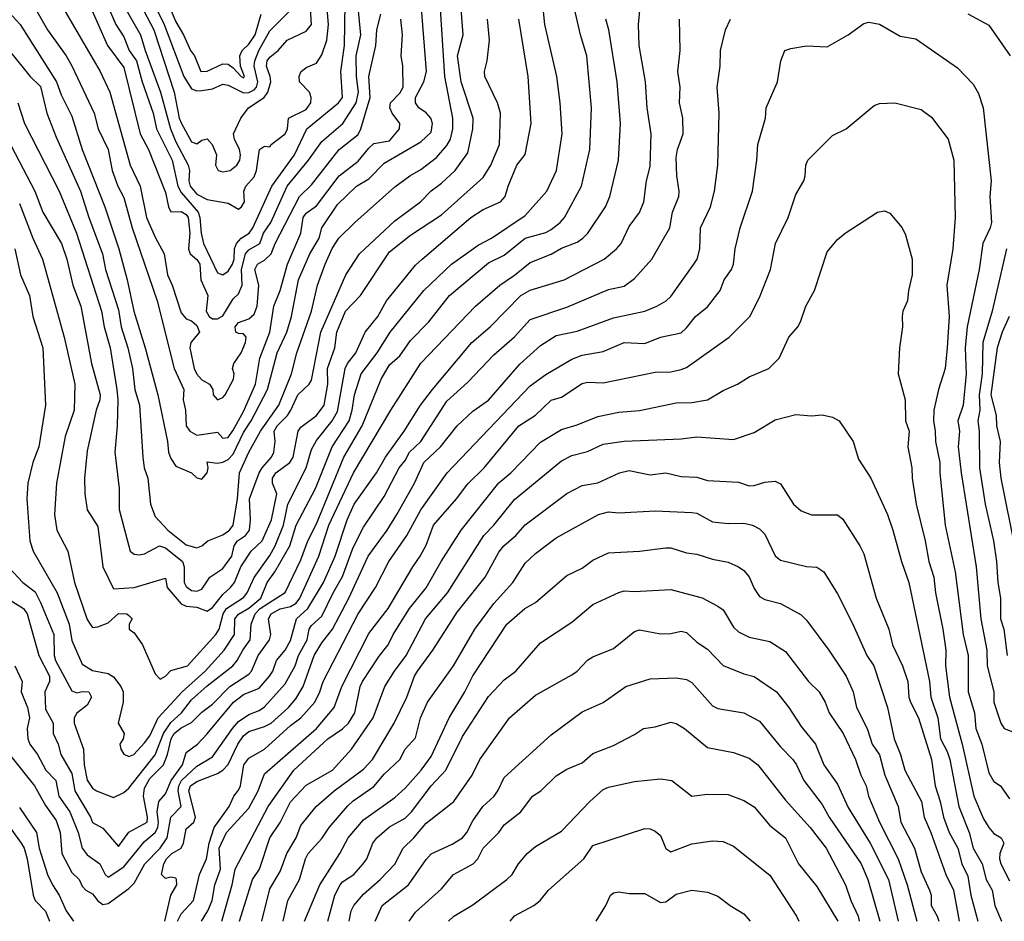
# Model space of a CAD drawing. Header units: metres. Extents: x -46681 to -43747, y -240911 to -237677.
# Tile 383 of 656: x -44111 to -44017, y -240911 to -240824. Entities that reach past the tile are written whole.
import ezdxf

# ---------------------------------------------------------------- set-up
doc = ezdxf.new("R2010")
doc.units = ezdxf.units.M
doc.layers.add('CONTOUR_INDEX', color=1, linetype='Continuous')
doc.layers.add('CONTOUR_INTER', color=3, linetype='Continuous')

msp = doc.modelspace()

# ---------------------------------------------------------------- linework, layer by layer
at = {"layer": 'CONTOUR_INDEX'}
for points, elevation in [([(-44112.095, -240823.378), (-44111.051, -240824.52), (-44107.537, -240830.02), (-44107.095, -240831.259), (-44106.095, -240833.303), (-44105.086, -240836.52), (-44102.904, -240842.02), (-44101.585, -240846.02), (-44100.771, -240849.02), (-44100.134, -240852.02), (-44099.034, -240855.52), (-44097.816, -240860.02), (-44096.893, -240864.52), (-44096.812, -240865.52), (-44096.595, -240866.125), (-44096.095, -240866.887), (-44094.595, -240867.516), (-44094.095, -240868.009), (-44093.595, -240868.12), (-44093.097, -240867.52), (-44093, -240867.02), (-44093.095, -240866.444), (-44092.095, -240866.601), (-44091.595, -240866.488), (-44091.095, -240866.231), (-44090.595, -240865.712), (-44089.595, -240863.658), (-44088.863, -240862.52), (-44087.297, -240859.52), (-44086.37, -240856.02), (-44085.457, -240854.02), (-44084.998, -240852.52), (-44084.327, -240849.02), (-44083.246, -240846.52), (-44082.363, -240845.02), (-44082.098, -240844.02), (-44080.595, -240841.794), (-44078.755, -240840.02), (-44077.595, -240839.331), (-44076.095, -240837.808), (-44072.595, -240835.781), (-44071.595, -240834.85), (-44071.467, -240834.02), (-44071.633, -240833.52), (-44072.095, -240833.002), (-44072.796, -240832.52), (-44073.094, -240832.02), (-44073.089, -240831.52), (-44072.318, -240830.02), (-44072.037, -240829.02), (-44072.722, -240820.52)], 115), ([(-44111.538, -240846.02), (-44111, -240848.52), (-44110.153, -240850.52), (-44109.818, -240852.52), (-44108.863, -240855.52), (-44108.613, -240861.02), (-44109.251, -240865.02), (-44109.821, -240866.52), (-44110.293, -240868.52), (-44110.383, -240870.02), (-44110.109, -240874.02), (-44109.783, -240875.02), (-44107.489, -240879.02), (-44106.347, -240882.02), (-44106.095, -240883.601), (-44105.095, -240885.862), (-44104.095, -240886.455), (-44102.595, -240886.744), (-44102.095, -240887.078), (-44101.375, -240888.02), (-44101.17, -240888.52), (-44101.162, -240889.52), (-44101.619, -240891.52), (-44101.05, -240892.52), (-44101.149, -240893.02), (-44101.474, -240893.52), (-44101.38, -240894.02), (-44101.095, -240894.479), (-44100.595, -240894.713), (-44100.127, -240894.52), (-44099.095, -240893.404), (-44098.595, -240892.745), (-44097.812, -240891.02), (-44095.508, -240888.52), (-44093.28, -240886.52), (-44091.465, -240884.52), (-44090.458, -240883.02), (-44090.438, -240881.52), (-44090.095, -240881.062), (-44089.095, -240880.484), (-44087.936, -240879.52), (-44087.341, -240878.02), (-44086.595, -240877.015), (-44085.147, -240874.52), (-44084.545, -240872.52), (-44082.694, -240869.02), (-44081.089, -240865.02), (-44079.456, -240862.52), (-44079.165, -240861.52), (-44078.959, -240860.02), (-44078.304, -240858.02), (-44076.774, -240856.02), (-44075.537, -240854.02), (-44072.319, -240850.02), (-44069.647, -240847.52), (-44067.095, -240845.686), (-44065.807, -240845.02), (-44062.595, -240842.853), (-44060.511, -240840.52), (-44059.568, -240838.52), (-44059.025, -240835.02), (-44059.217, -240832.02), (-44059.528, -240829.52), (-44060.687, -240824.52), (-44061.052, -240821.02)], 120), ([(-44101.231, -240822.52), (-44099.485, -240825.52), (-44099.05, -240827.02), (-44097.566, -240831.02), (-44096.615, -240834.52), (-44096.095, -240835.787), (-44094.906, -240838.02), (-44094.794, -240838.52), (-44094.866, -240839.52), (-44094.741, -240840.02), (-44094.095, -240840.8), (-44093.095, -240841.307), (-44091.095, -240841.655), (-44090.095, -240842.24), (-44089.803, -240842.02), (-44089.515, -240841.52), (-44089.579, -240840.52), (-44089.368, -240840.02), (-44088.595, -240839.127), (-44088.373, -240838.52), (-44088.065, -240836.52), (-44087.595, -240836.194), (-44087.095, -240836.264), (-44086.965, -240836.02), (-44085.616, -240835.02), (-44085.401, -240834.52), (-44085.3, -240833.52), (-44083.595, -240832.682), (-44083.152, -240832.02), (-44083.12, -240831.52), (-44083.276, -240831.02), (-44084.23, -240830.02), (-44084.269, -240829.52), (-44084.095, -240829.05), (-44083.595, -240828.639), (-44082.595, -240828.235), (-44082.095, -240827.416), (-44081.623, -240826.02), (-44081.436, -240824.52), (-44081.591, -240823.02)], 110), ([(-44020.095, -240823.494), (-44018.095, -240824.583), (-44016.038, -240827.52)], 125), ([(-44097.158, -240910.52), (-44096.585, -240908.02), (-44096.007, -240907.02), (-44096.03, -240906.52), (-44096.095, -240906.397), (-44096.595, -240906.285), (-44097.095, -240906.414), (-44097.473, -240906.02), (-44097.245, -240905.02), (-44096.985, -240904.52), (-44096.491, -240904.02), (-44095.595, -240903.504), (-44095.357, -240903.02), (-44095.095, -240901.647), (-44094.359, -240901.02), (-44094.22, -240900.52), (-44094.868, -240898.02), (-44094.689, -240897.52), (-44094.095, -240897.101), (-44092.095, -240896.342), (-44091.595, -240896.031), (-44091.095, -240895.48), (-44090.155, -240893.52), (-44089.595, -240892.735), (-44089.095, -240892.318), (-44087.595, -240891.851), (-44086.94, -240891.52), (-44085.299, -240890.02), (-44084.595, -240889.18), (-44083.867, -240888.02), (-44082.827, -240885.02), (-44082.095, -240883.826), (-44081.059, -240882.52), (-44079.502, -240879.52), (-44077.637, -240875.52), (-44075.823, -240873.02), (-44074.904, -240871.52), (-44073.207, -240868.52), (-44072.308, -240866.52), (-44070.72, -240865.02), (-44069.095, -240863.001), (-44067.595, -240861.591), (-44066.095, -240860.553), (-44063.095, -240857.105), (-44061.095, -240855.292), (-44059.595, -240854.345), (-44057.595, -240853.93), (-44054.095, -240852.662), (-44051.104, -240852.02), (-44049.954, -240851.52), (-44049.065, -240851.02), (-44048.595, -240850.608), (-44046.384, -240847.52), (-44046.091, -240847.02), (-44045.832, -240846.02), (-44045.75, -240844.02), (-44044.802, -240842.02), (-44044.418, -240840.52), (-44044.081, -240838.02), (-44043.953, -240833.02), (-44044.141, -240830.52), (-44043.857, -240828.52), (-44043.826, -240827.02), (-44043.366, -240825.02), (-44042.869, -240824.02)], 125), ([(-44016.378, -240846.02), (-44017.78, -240852.02), (-44018.654, -240855.02), (-44018.741, -240858.02), (-44019.027, -240860.02), (-44018.954, -240861.52), (-44019.152, -240862.52), (-44019.023, -240863.52), (-44018.995, -240867.02), (-44018.452, -240870.52), (-44017.628, -240874.02), (-44017.344, -240876.02), (-44017.225, -240878.02), (-44016.972, -240879.52), (-44016.961, -240881.52), (-44016.658, -240882.52), (-44016.323, -240885.02)], 125), ([(-44087.861, -240910.52), (-44087.095, -240907.393), (-44086.095, -240905.755), (-44085.434, -240904.02), (-44084.548, -240902.52), (-44084.095, -240901.332), (-44082.634, -240899.52), (-44080.911, -240898.02), (-44078.095, -240895.923), (-44077.242, -240895.02), (-44075.164, -240891.52), (-44073.931, -240889.02), (-44073.211, -240887.02), (-44072.913, -240886.52), (-44071.43, -240884.52), (-44069.095, -240880.876), (-44066.432, -240877.52), (-44065.095, -240875.12), (-44064.637, -240874.52), (-44063.483, -240873.52), (-44062.595, -240872.496), (-44058.595, -240869.481), (-44057.095, -240868.717), (-44055.595, -240868.486), (-44053.541, -240867.52), (-44052.595, -240867.283), (-44050.595, -240867.701), (-44049.095, -240867.51), (-44047.595, -240867.882), (-44046.095, -240867.933), (-44045.095, -240868.259), (-44042.095, -240868.423), (-44041.095, -240868.751), (-44040.595, -240868.736), (-44039.595, -240868.394), (-44038.595, -240868.299), (-44038.095, -240868.564), (-44036.825, -240870.52), (-44036.095, -240871.148), (-44035.095, -240871.543), (-44032.595, -240871.545), (-44032.095, -240871.945), (-44030.454, -240874.52), (-44030.095, -240875.295), (-44028.9, -240879.52), (-44027.684, -240882.52), (-44027.348, -240884.02), (-44026.367, -240886.02), (-44025.868, -240887.52), (-44025.766, -240889.02), (-44025.62, -240889.52), (-44024.832, -240891.02), (-44023.588, -240895.02), (-44023.25, -240897.52), (-44022.75, -240899.02), (-44022.447, -240900.52), (-44021.893, -240902.02), (-44021.058, -240903.52), (-44020.679, -240905.02), (-44020.095, -240906.186), (-44019.807, -240908.02), (-44019.137, -240910.52)], 130), ([(-44076.976, -240910.52), (-44076.294, -240909.02), (-44073.778, -240907.02), (-44072.095, -240904.587), (-44071.595, -240904.043), (-44069.595, -240903.132), (-44068.595, -240902.501), (-44068.167, -240902.02), (-44067.595, -240900.88), (-44066.654, -240899.52), (-44065.595, -240898.559), (-44065.203, -240898.02), (-44064.595, -240896.722), (-44060.095, -240892.629), (-44057.095, -240890.434), (-44055.095, -240889.55), (-44052.921, -240888.02), (-44050.595, -240887.264), (-44048.095, -240887.166), (-44047.095, -240887.34), (-44046.595, -240887.611), (-44044.595, -240889.874), (-44044.095, -240890.106), (-44041.595, -240890.541), (-44040.095, -240891.344), (-44038.095, -240893.804), (-44036.907, -240895.02), (-44036.546, -240895.52), (-44035.85, -240897.02), (-44034.095, -240899.309), (-44033.416, -240900.52), (-44030.345, -240905.02), (-44029.704, -240906.52), (-44028.55, -240910.52)], 135), ([(-44111.095, -240899.623), (-44109.483, -240902.02), (-44109.214, -240903.52), (-44108.405, -240906.02), (-44107.939, -240907.02), (-44107.285, -240908.02), (-44106.623, -240909.52), (-44105.921, -240910.52)], 125)]:
    msp.add_lwpolyline(points, dxfattribs=dict(at, elevation=elevation))
at = {"layer": 'CONTOUR_INTER'}
for points, elevation in [([(-44103.585, -240820.52), (-44101.874, -240824.52), (-44101.095, -240825.689), (-44100.59, -240827.02), (-44099.87, -240828.02), (-44099.331, -240830.02), (-44098.262, -240833.02), (-44097.941, -240834.52), (-44096.442, -240837.52), (-44095.912, -240840.02), (-44095.595, -240840.624), (-44093.953, -240842.52), (-44093.784, -240843.02), (-44093.657, -240844.52), (-44093.438, -240845.52), (-44092.095, -240848.321), (-44091.595, -240848.523), (-44091.095, -240848.188), (-44090.662, -240847.52), (-44090.508, -240847.02), (-44090.46, -240846.02), (-44090.27, -240845.52), (-44089.816, -240845.02), (-44089.059, -240844.52), (-44088.712, -240844.02), (-44086.881, -240840.02), (-44084.704, -240837.02), (-44083.517, -240834.52), (-44080.504, -240832.02), (-44080.097, -240831.52), (-44080.277, -240829.02), (-44079.923, -240826.52), (-44079.837, -240822.52)], 111), ([(-44100.84, -240820.02), (-44098.225, -240825.02), (-44096.265, -240831.02), (-44095.771, -240833.52), (-44095.569, -240834.02), (-44094.595, -240835.784), (-44094.095, -240835.98), (-44093.595, -240835.617), (-44093.095, -240835.477), (-44092.623, -240836.02), (-44092.208, -240837.02), (-44092.294, -240838.02), (-44092.045, -240838.52), (-44091.595, -240838.649), (-44090.893, -240838.52), (-44090.244, -240838.02), (-44089.971, -240837.52), (-44089.897, -240837.02), (-44089.995, -240836.52), (-44090.48, -240835.52), (-44090.555, -240835.02), (-44089.861, -240833.52), (-44089.113, -240832.52), (-44087.633, -240831.52), (-44087.279, -240831.02), (-44087, -240830.02), (-44087.044, -240829.52), (-44087.4, -240828.52), (-44087.328, -240828.02), (-44087.095, -240827.645), (-44086.278, -240827.02), (-44085.402, -240826.02), (-44083.595, -240825.174), (-44083.082, -240824.52), (-44083.178, -240823.02)], 109), ([(-44099.166, -240820.52), (-44097.223, -240824.52), (-44095.338, -240829.52), (-44094.595, -240830.692), (-44094.095, -240830.887), (-44093.595, -240830.86), (-44092.595, -240830.679), (-44091.595, -240830.246), (-44091.095, -240830.33), (-44089.595, -240831.083), (-44089.095, -240831.046), (-44088.595, -240830.784), (-44088.366, -240830.52), (-44088.244, -240830.02), (-44088.569, -240828.52), (-44088.51, -240828.02), (-44088.127, -240827.02), (-44087.095, -240825.133), (-44085.095, -240823.148)], 108), ([(-44097.244, -240821.52), (-44096.095, -240824.276), (-44095.364, -240825.52), (-44094.7, -240827.02), (-44094.324, -240827.52), (-44093.692, -240829.02), (-44093.095, -240829.004), (-44091.595, -240828.296), (-44091.095, -240828.339), (-44090.595, -240828.665), (-44089.818, -240829.52), (-44089.595, -240829.639), (-44089.522, -240829.52), (-44089.898, -240828.52), (-44089.961, -240827.52), (-44089.734, -240827.02), (-44089.095, -240826.413), (-44088.495, -240825.52), (-44087.917, -240823.52)], 107), ([(-44111.553, -240886.02), (-44110.857, -240887.52), (-44110.932, -240888.52), (-44110.348, -240890.02), (-44110.134, -240891.02), (-44110.368, -240892.02), (-44110.291, -240893.02), (-44110.095, -240893.53), (-44109.372, -240894.52), (-44108.56, -240896.02), (-44107.623, -240897.02), (-44107.338, -240898.52), (-44106.258, -240900.02), (-44105.478, -240902.02), (-44105.084, -240903.52), (-44104.595, -240904.132), (-44103.379, -240905.02), (-44102.886, -240906.02), (-44102.595, -240906.276), (-44101.095, -240905.288), (-44099.095, -240902.881), (-44098.095, -240902.017), (-44097.836, -240901.52), (-44097.75, -240901.02), (-44097.902, -240900.02), (-44097.734, -240899.02), (-44097.095, -240898.306), (-44096.546, -240897.02), (-44095.477, -240895.52), (-44095.095, -240894.335), (-44094.032, -240893.52), (-44093.095, -240892.554), (-44090.572, -240889.52), (-44089.595, -240888.781), (-44088.095, -240888.154), (-44087.122, -240887.02), (-44086.801, -240886.52), (-44086.444, -240885.52), (-44085.595, -240884.527), (-44085.095, -240883.593), (-44084.515, -240881.52), (-44083.436, -240880.52), (-44081.927, -240878.02), (-44080.8, -240875.52), (-44079.665, -240872.02), (-44078.975, -240870.52), (-44076.83, -240867.52), (-44075.973, -240866.02), (-44074.18, -240863.52), (-44072.636, -240861.02), (-44071.462, -240859.52), (-44067.696, -240855.02), (-44065.928, -240853.52), (-44063.011, -240850.52), (-44062.095, -240849.998), (-44058.848, -240849.02), (-44055.01, -240847.02), (-44053.804, -240846.02), (-44053.382, -240845.52), (-44052.595, -240843.895), (-44051.595, -240842.565), (-44051.18, -240841.52), (-44050.931, -240839.52), (-44050.595, -240838.143), (-44050.488, -240835.02), (-44050.872, -240832.52), (-44051.018, -240830.02), (-44051.647, -240826.52), (-44051.694, -240824.52), (-44051.521, -240822.52)], 123), ([(-44107.167, -240822.52), (-44103.355, -240829.02), (-44102.42, -240831.02), (-44100.475, -240838.02), (-44099.527, -240840.02), (-44098.927, -240843.02), (-44098.095, -240844.92), (-44097.216, -240846.52), (-44096.911, -240848.52), (-44096.446, -240849.52), (-44095.595, -240852.17), (-44095.095, -240852.762), (-44094.595, -240852.948), (-44094.095, -240853.389), (-44093.827, -240854.02), (-44094.654, -240855.02), (-44094.764, -240855.52), (-44094.343, -240857.52), (-44094.095, -240858.047), (-44093.595, -240858.588), (-44092.883, -240859.02), (-44092.56, -240859.52), (-44092.508, -240860.02), (-44092.095, -240860.503), (-44091.595, -240860.275), (-44091.374, -240860.02), (-44090.555, -240858.52), (-44090.517, -240858.02), (-44090.653, -240857.52), (-44090.542, -240857.02), (-44089.84, -240856.02), (-44089.411, -240855.02), (-44089.35, -240854.52), (-44089.595, -240854.181), (-44090.095, -240854.169), (-44090.329, -240854.02), (-44090.396, -240853.52), (-44090.095, -240853.084), (-44089.095, -240852.74), (-44088.595, -240852.31), (-44088.284, -240851.52), (-44088.132, -240849.52), (-44088.536, -240848.02), (-44088.272, -240847.52), (-44087.595, -240847.127), (-44086.945, -240846.52), (-44086.571, -240845.52), (-44084.249, -240841.02), (-44083.095, -240839.906), (-44080.43, -240836.52), (-44078.595, -240835.073), (-44078.333, -240834.52), (-44077.462, -240831.52), (-44077.584, -240829.52), (-44076.915, -240826.52), (-44076.811, -240825.02), (-44076.426, -240823.52)], 113), ([(-44104.628, -240822.02), (-44102.669, -240826.52), (-44101.095, -240828.658), (-44099.522, -240835.02), (-44098.715, -240836.52), (-44097.095, -240840.647), (-44096.815, -240842.02), (-44096.595, -240842.496), (-44095.595, -240842.441), (-44095.095, -240842.756), (-44094.932, -240843.02), (-44094.756, -240844.52), (-44094.889, -240846.02), (-44094.739, -240846.52), (-44094.095, -240847.059), (-44093.79, -240847.52), (-44093.699, -240849.02), (-44093.036, -240850.52), (-44093.206, -240852.02), (-44092.89, -240852.52), (-44092.595, -240852.748), (-44092.095, -240852.748), (-44091.595, -240852.471), (-44090.595, -240850.827), (-44090.095, -240850.344), (-44089.738, -240849.52), (-44089.795, -240848.02), (-44089.406, -240846.52), (-44089.095, -240846.119), (-44088.033, -240845.52), (-44087.682, -240844.52), (-44086.979, -240843.52), (-44085.424, -240840.02), (-44083.371, -240837.52), (-44082.095, -240835.727), (-44080.077, -240834.02), (-44078.785, -240832.02), (-44078.574, -240831.02), (-44078.765, -240829.52), (-44078.784, -240827.52), (-44078.357, -240825.52), (-44078.595, -240822.885)], 112), ([(-44112.095, -240876.617), (-44110.78, -240878.02), (-44109.595, -240878.932), (-44109.095, -240879.936), (-44107.794, -240883.02), (-44107.783, -240885.02), (-44107.661, -240885.52), (-44106.095, -240888.419), (-44105.595, -240888.61), (-44105.095, -240888.483), (-44104.445, -240888.52), (-44104.204, -240889.02), (-44104.595, -240889.787), (-44105.595, -240890.556), (-44105.862, -240891.02), (-44105.864, -240891.52), (-44104.971, -240894.02), (-44104.905, -240895.52), (-44104.595, -240896.974), (-44104.095, -240897.743), (-44103.725, -240898.02), (-44102.095, -240898.639), (-44101.095, -240898.176), (-44100.595, -240897.753), (-44098.095, -240894.558), (-44097.297, -240892.52), (-44096.595, -240891.447), (-44095.561, -240890.52), (-44094.595, -240889.288), (-44093.095, -240887.93), (-44090.633, -240886.02), (-44090.203, -240885.52), (-44089.683, -240884.52), (-44088.968, -240883.52), (-44088.886, -240882.02), (-44088.486, -240881.02), (-44088.005, -240880.52), (-44085.595, -240878.977), (-44084.095, -240875.865), (-44083.436, -240874.02), (-44082.595, -240872.401), (-44079.975, -240866.02), (-44078.23, -240863.02), (-44076.409, -240858.52), (-44075.595, -240857.159), (-44074.595, -240856.29), (-44073.595, -240854.84), (-44071.834, -240853.02), (-44069.849, -240850.52), (-44066.095, -240847.39), (-44064.595, -240846.647), (-44062.595, -240845.025), (-44060.595, -240844.467), (-44060.095, -240844.183), (-44059.225, -240843.52), (-44058.813, -240843.02), (-44057.186, -240840.02), (-44056.376, -240836.52), (-44056.216, -240832.52), (-44056.663, -240827.52), (-44057.278, -240825.52), (-44057.835, -240823.02)], 121), ([(-44112.078, -240827.02), (-44110.084, -240829.52), (-44109.095, -240830.465), (-44108.473, -240833.02), (-44107.595, -240835.335), (-44105.236, -240840.52), (-44104.458, -240843.02), (-44103.125, -240846.52), (-44102.839, -240848.02), (-44101.595, -240851.891), (-44101.354, -240853.52), (-44100.719, -240855.52), (-44100.272, -240857.52), (-44100.021, -240859.52), (-44099.602, -240861.02), (-44099.28, -240866.02), (-44099.143, -240867.02), (-44098.778, -240868.02), (-44098.526, -240870.52), (-44098.095, -240871.718), (-44096.855, -240873.02), (-44095.095, -240874.424), (-44094.095, -240874.713), (-44093.595, -240874.504), (-44093.022, -240874.02), (-44091.595, -240873.46), (-44090.953, -240873.02), (-44090.595, -240872.542), (-44090.199, -240870.02), (-44090, -240867.52), (-44089.095, -240865.546), (-44087.973, -240863.52), (-44086.216, -240861.02), (-44085.011, -240858.02), (-44084.488, -240856.02), (-44083.09, -240852.02), (-44082.493, -240849.52), (-44081.786, -240847.52), (-44081.095, -240846.017), (-44080.472, -240845.02), (-44078.939, -240843.52), (-44075.095, -240840.078), (-44073.65, -240839.02), (-44072.595, -240838.42), (-44071.095, -240837.264), (-44070.095, -240836.117), (-44069.742, -240835.52), (-44069.514, -240834.52), (-44069.533, -240833.52), (-44070.304, -240829.52), (-44070.708, -240823.02)], 116), ([(-44111.254, -240832.02), (-44110.612, -240834.02), (-44107.284, -240840.52), (-44105.647, -240844.52), (-44103.238, -240852.02), (-44102.99, -240853.52), (-44102.395, -240855.52), (-44101.754, -240859.52), (-44101.668, -240860.52), (-44101.742, -240863.02), (-44101.957, -240865.52), (-44101.544, -240869.02), (-44101.528, -240871.02), (-44100.472, -240875.02), (-44100.095, -240875.324), (-44099.595, -240875.37), (-44099.095, -240875.28), (-44097.67, -240874.52), (-44097.095, -240874.718), (-44095.469, -240876.02), (-44095.314, -240876.52), (-44095.289, -240878.02), (-44095.095, -240878.429), (-44094.595, -240878.79), (-44094.095, -240878.859), (-44093.595, -240878.684), (-44092.833, -240877.52), (-44091.595, -240876.701), (-44090.727, -240875.52), (-44090.515, -240874.52), (-44090.17, -240874.02), (-44089.425, -240873.52), (-44089.046, -240873.02), (-44088.942, -240872.02), (-44089.02, -240870.02), (-44088.118, -240867.52), (-44087.824, -240867.02), (-44086.908, -240866.02), (-44086.699, -240865.52), (-44086.573, -240864.52), (-44086.65, -240863.52), (-44086.38, -240863.02), (-44085.395, -240862.02), (-44085.065, -240861.52), (-44084.387, -240860.02), (-44083.32, -240859.02), (-44083.095, -240858.623), (-44082.196, -240854.02), (-44079.793, -240848.52), (-44078.488, -240846.52), (-44075.095, -240843.346), (-44072.622, -240841.52), (-44071.595, -240840.48), (-44070.595, -240839.735), (-44069.289, -240838.52), (-44068.095, -240836.829), (-44067.603, -240834.52), (-44067.557, -240833.52), (-44068.729, -240830.02), (-44069.074, -240827.52), (-44068.544, -240825.52), (-44068.737, -240823.02)], 117), ([(-44109.582, -240823.02), (-44108.405, -240825.02), (-44106.638, -240827.52), (-44106.095, -240828.483), (-44103.941, -240833.02), (-44103.565, -240834.52), (-44102.603, -240836.52), (-44102.218, -240838.52), (-44101.679, -240840.02), (-44101.095, -240841.1), (-44100.296, -240844.02), (-44097.906, -240851.02), (-44096.264, -240857.52), (-44095.338, -240859.52), (-44095.4, -240860.52), (-44095.17, -240861.52), (-44095.097, -240863.02), (-44094.751, -240863.52), (-44094.095, -240863.898), (-44092.095, -240863.616), (-44091.595, -240864.182), (-44091.095, -240864.116), (-44090.595, -240863.409), (-44089.595, -240861.632), (-44088.458, -240859.02), (-44088.048, -240856.52), (-44087.087, -240854.02), (-44086.698, -240851.52), (-44086.084, -240850.02), (-44085.381, -240847.52), (-44084.122, -240844.52), (-44083.875, -240843.02), (-44083.595, -240842.614), (-44082.595, -240841.92), (-44080.421, -240839.02), (-44078.595, -240837.617), (-44077.595, -240836.369), (-44077.095, -240835.933), (-44075.595, -240835.682), (-44074.631, -240834.52), (-44074.611, -240834.02), (-44075.351, -240833.02), (-44075.56, -240832.52), (-44075.488, -240832.02), (-44074.595, -240831.102), (-44074.276, -240830.52), (-44074.317, -240828.52), (-44074.487, -240827.52), (-44074.34, -240825.52), (-44074.502, -240824.02)], 114), ([(-44113.057, -240834.02), (-44109.616, -240840.52), (-44108.848, -240842.52), (-44107.082, -240845.52), (-44106.574, -240847.02), (-44105.976, -240849.52), (-44105.23, -240851.52), (-44104.181, -240857.02), (-44103.372, -240860.02), (-44103.402, -240860.52), (-44103.75, -240861.52), (-44104.595, -240865.404), (-44104.869, -240868.02), (-44104.833, -240869.52), (-44104.595, -240871.064), (-44103.595, -240872.649), (-44103.111, -240876.52), (-44102.095, -240878.633), (-44100.095, -240878.509), (-44097.095, -240877.616), (-44096.934, -240878.52), (-44095.595, -240880.092), (-44095.095, -240880.294), (-44094.095, -240880.402), (-44093.095, -240880.778), (-44092.595, -240880.442), (-44091.595, -240879.171), (-44090.871, -240878.52), (-44090.458, -240878.02), (-44089.877, -240876.52), (-44088.862, -240875.02), (-44087.831, -240874.02), (-44086.92, -240872.02), (-44086.408, -240869.52), (-44086.824, -240868.52), (-44086.826, -240868.02), (-44086.515, -240867.52), (-44085.168, -240866.52), (-44084.847, -240866.02), (-44084.347, -240863.52), (-44084.095, -240863.139), (-44082.595, -240862.005), (-44081.866, -240861.02), (-44081.517, -240859.02), (-44081.541, -240857.52), (-44080.838, -240855.52), (-44080.663, -240854.02), (-44079.819, -240852.02), (-44078.366, -240850.52), (-44075.595, -240846.333), (-44073.595, -240844.726), (-44070.595, -240842.767), (-44066.595, -240839.196), (-44065.888, -240838.02), (-44065.037, -240836.02), (-44064.934, -240833.02), (-44065.236, -240832.02), (-44066.446, -240829.52), (-44066.48, -240829.02), (-44066.222, -240828.02), (-44066.004, -240826.02), (-44066.199, -240824.02)], 118), ([(-44112.595, -240879.336), (-44110.707, -240880.52), (-44110.37, -240881.02), (-44109.245, -240885.02), (-44108.223, -240887.02), (-44108.218, -240887.52), (-44108.669, -240888.52), (-44108.595, -240890.178), (-44107.857, -240891.52), (-44107.873, -240892.52), (-44107.396, -240893.52), (-44107.126, -240894.52), (-44106.095, -240896.352), (-44105.801, -240898.02), (-44104.283, -240900.52), (-44104.095, -240901.04), (-44103.095, -240901.598), (-44101.595, -240903.344), (-44100.595, -240901.982), (-44098.855, -240901.02), (-44098.829, -240900.52), (-44099.188, -240898.52), (-44099.095, -240897.767), (-44098.595, -240896.842), (-44097.278, -240895.52), (-44096.886, -240894.52), (-44096.54, -240893.02), (-44096.249, -240892.52), (-44095.595, -240891.963), (-44094.595, -240891.458), (-44093.595, -240890.451), (-44092.595, -240889.708), (-44090.912, -240888.02), (-44089.095, -240886.824), (-44088.831, -240886.52), (-44088.203, -240885.02), (-44087.126, -240883.52), (-44086.972, -240883.02), (-44087.215, -240881.52), (-44086.965, -240881.02), (-44086.095, -240880.55), (-44085.095, -240880.341), (-44084.553, -240880.02), (-44084.218, -240879.52), (-44082.38, -240875.52), (-44081.424, -240872.52), (-44079.037, -240867.52), (-44075.47, -240861.52), (-44072.595, -240856.998), (-44067.347, -240851.52), (-44065.003, -240849.52), (-44063.595, -240848.575), (-44062.095, -240847.358), (-44060.095, -240846.552), (-44059.095, -240845.955), (-44057.595, -240845.389), (-44057.055, -240845.02), (-44056.554, -240844.52), (-44054.864, -240842.02), (-44054.441, -240841.02), (-44053.637, -240837.52), (-44053.42, -240834.02), (-44053.743, -240830.02), (-44054.562, -240825.02), (-44054.831, -240824.02)], 122), ([(-44112.05, -240894.52), (-44109.671, -240897.52), (-44108.595, -240899.416), (-44107.595, -240900.849), (-44107.201, -240902.02), (-44107.048, -240904.02), (-44106.095, -240905.851), (-44105.376, -240906.52), (-44105.095, -240907.146), (-44104.733, -240907.52), (-44104.095, -240907.877), (-44103.595, -240908.548), (-44103.095, -240908.897), (-44102.595, -240908.813), (-44100.595, -240907.368), (-44100.095, -240906.852), (-44099.065, -240905.02), (-44097.595, -240903.519), (-44096.929, -240902.52), (-44096.577, -240900.52), (-44095.604, -240899.52), (-44095.888, -240898.02), (-44095.814, -240897.52), (-44095.56, -240897.02), (-44094.095, -240895.64), (-44092.595, -240894.75), (-44090.677, -240892.02), (-44090.095, -240891.373), (-44089.095, -240890.696), (-44088.095, -240890.29), (-44087.595, -240889.946), (-44085.595, -240887.749), (-44084.641, -240886.02), (-44084.316, -240885.02), (-44083.493, -240883.52), (-44083.317, -240882.52), (-44083.095, -240882.168), (-44082.095, -240881.265), (-44081.012, -240879.02), (-44080.095, -240877.465), (-44079.095, -240874.677), (-44078.095, -240872.726), (-44076.095, -240869.797), (-44074.659, -240867.02), (-44074.095, -240866.336), (-44073.665, -240865.52), (-44072.593, -240864.52), (-44070.095, -240860.651), (-44068.095, -240858.808), (-44065.595, -240856.212), (-44063.595, -240854.48), (-44062.095, -240852.808), (-44058.595, -240851.642), (-44054.595, -240849.937), (-44053.095, -240849.602), (-44052.095, -240848.879), (-44050.413, -240847.02), (-44048.69, -240844.02), (-44048.45, -240842.52), (-44047.846, -240841.02), (-44047.795, -240840.52), (-44048.035, -240839.02), (-44048.095, -240837.288), (-44047.975, -240836.52), (-44047.409, -240835.02), (-44047.446, -240833.52), (-44047.774, -240832.02), (-44047.72, -240830.52), (-44047.933, -240829.02), (-44047.711, -240827.02), (-44047.757, -240824.02)], 124), ([(-44111.095, -240841.678), (-44109.816, -240845.02), (-44108.91, -240847.02), (-44106.819, -240854.52), (-44105.807, -240859.02), (-44105.856, -240861.52), (-44106.714, -240864.02), (-44107.55, -240868.52), (-44107.75, -240871.52), (-44107.529, -240873.02), (-44106.476, -240875.02), (-44105.825, -240878.02), (-44104.595, -240881.585), (-44104.335, -240882.02), (-44104.095, -240882.36), (-44103.595, -240882.292), (-44102.595, -240881.91), (-44101.595, -240881), (-44100.817, -240881.02), (-44100.595, -240881.18), (-44100.288, -240881.52), (-44100.571, -240882.02), (-44100.571, -240882.52), (-44100.095, -240882.863), (-44099.298, -240884.02), (-44098.095, -240886.793), (-44097.595, -240887.298), (-44097.095, -240887.006), (-44096.595, -240886.457), (-44094.983, -240886.02), (-44092.26, -240883.02), (-44091.944, -240882.52), (-44091.545, -240881.02), (-44091.247, -240880.52), (-44089.595, -240879.477), (-44089.265, -240879.02), (-44088.595, -240877.548), (-44087.095, -240875.444), (-44086.585, -240874.52), (-44085.772, -240872.52), (-44085.366, -240870.52), (-44083.597, -240867.02), (-44083.095, -240865.284), (-44082.595, -240864.422), (-44081.095, -240862.513), (-44080.595, -240861.632), (-44079.854, -240857.52), (-44079.621, -240857.02), (-44078.816, -240856.02), (-44077.929, -240854.02), (-44076.73, -240852.52), (-44075.875, -240851.02), (-44073.095, -240847.616), (-44072.47, -240847.02), (-44067.797, -240843.02), (-44066.595, -240842.259), (-44064.952, -240841.52), (-44064.488, -240841.02), (-44064.212, -240840.02), (-44063.375, -240838.02), (-44062.595, -240836.981), (-44062.009, -240834.02), (-44062.299, -240829.52), (-44063.186, -240824.02)], 119), ([(-44095.931, -240910.52), (-44095.595, -240909.818), (-44094.42, -240908.52), (-44093.824, -240906.02), (-44093.16, -240904.52), (-44092.888, -240903.02), (-44092.422, -240901.52), (-44090.994, -240899.52), (-44090.525, -240898.52), (-44090.095, -240897.955), (-44089.904, -240897.52), (-44089.586, -240895.52), (-44089.095, -240894.872), (-44087.595, -240894.029), (-44085.095, -240891.756), (-44084.095, -240891.018), (-44082.757, -240889.52), (-44082.269, -240888.52), (-44081.963, -240887.52), (-44078.611, -240881.02), (-44076.944, -240878.52), (-44075.675, -240876.02), (-44073.942, -240873.52), (-44072.595, -240871.061), (-44070.08, -240867.52), (-44062.095, -240859.186), (-44060.595, -240858.098), (-44058.095, -240856.617), (-44057.095, -240856.238), (-44055.095, -240855.887), (-44053.095, -240855.005), (-44051.095, -240855.125), (-44049.595, -240854.516), (-44047.595, -240854.075), (-44047.095, -240853.621), (-44046.246, -240852.52), (-44045.095, -240851.602), (-44043.866, -240850.02), (-44043.497, -240849.02), (-44042.776, -240848.02), (-44042.584, -240847.52), (-44042.418, -240846.02), (-44041.964, -240844.02), (-44040.773, -240840.52), (-44040.336, -240837.52), (-44040.252, -240836.02), (-44039.532, -240833.52), (-44039.455, -240832.52), (-44038.358, -240830.02), (-44038.035, -240828.02), (-44037.649, -240827.02), (-44037.095, -240826.813), (-44035.595, -240826.583), (-44033.595, -240826.669), (-44031.595, -240825.519), (-44030.095, -240824.43), (-44029.595, -240824.31), (-44028.595, -240824.48), (-44026.595, -240825.64), (-44025.095, -240825.888), (-44021.095, -240828.672), (-44019.595, -240830.254), (-44019.095, -240831.152), (-44018.624, -240832.52), (-44017.877, -240839.52), (-44018.008, -240841.02), (-44017.845, -240843.52), (-44017.945, -240844.02), (-44018.654, -240845.52), (-44019.003, -240848.02), (-44020.161, -240853.52), (-44020.375, -240855.52), (-44020.266, -240858.02), (-44020.552, -240861.02), (-44021.05, -240862.52), (-44020.912, -240863.52), (-44021.017, -240865.02), (-44020.759, -240867.52), (-44019.292, -240876.52), (-44018.847, -240881.52), (-44018.276, -240884.52), (-44018.264, -240886.02), (-44017.616, -240888.52), (-44017.604, -240889.52), (-44016.947, -240891.52), (-44016.62, -240892.02), (-44015.383, -240892.52)], 126), ([(-44093.65, -240910.52), (-44093.016, -240909.52), (-44092.614, -240908.52), (-44092.346, -240907.02), (-44091.826, -240905.52), (-44091.946, -240903.52), (-44091.243, -240902.02), (-44089.095, -240899.664), (-44088.208, -240898.02), (-44087.595, -240896.364), (-44082.591, -240892.02), (-44080.918, -240890.02), (-44080.181, -240888.02), (-44077.595, -240882.919), (-44075.723, -240880.52), (-44073.373, -240876.52), (-44072.647, -240875.52), (-44072.095, -240874.456), (-44071.369, -240872.52), (-44069.18, -240870.02), (-44068.095, -240868.567), (-44066.509, -240867.02), (-44063.189, -240863.02), (-44061.595, -240861.979), (-44060.095, -240860.534), (-44059.095, -240860.243), (-44057.095, -240858.937), (-44056.595, -240858.835), (-44055.095, -240858.896), (-44050.095, -240857.867), (-44048.595, -240857.822), (-44047.595, -240857.619), (-44047.095, -240857.412), (-44043.014, -240854.52), (-44041.03, -240852.52), (-44040.095, -240850.714), (-44039.023, -240848.02), (-44038.555, -240845.52), (-44037.341, -240843.02), (-44036.595, -240840.83), (-44035.849, -240839.52), (-44035.701, -240839.02), (-44035.661, -240838.02), (-44035.47, -240837.52), (-44033.095, -240835.159), (-44031.777, -240834.52), (-44029.095, -240832.28), (-44028.595, -240832.097), (-44027.095, -240832.022), (-44024.595, -240832.673), (-44023.595, -240833.412), (-44022.003, -240835.52), (-44021.444, -240837.52), (-44021.31, -240843.02), (-44021.552, -240846.02), (-44022.11, -240849.52), (-44021.886, -240852.52), (-44022.078, -240855.52), (-44022.285, -240857.52), (-44022.928, -240859.52), (-44023.356, -240861.52), (-44023.403, -240862.52), (-44023.223, -240863.52), (-44023.214, -240864.52), (-44022.782, -240866.52), (-44022.795, -240867.52), (-44022.268, -240872.52), (-44021.309, -240877.02), (-44020.553, -240883.02), (-44020.064, -240885.02), (-44020.061, -240888.52), (-44019.452, -240890.52), (-44019.333, -240892.02), (-44018.749, -240893.52), (-44018.095, -240896.268), (-44017.595, -240897.104), (-44016.973, -240897.52), (-44016.095, -240898.783)], 127), ([(-44091.691, -240910.52), (-44090.708, -240907.02), (-44090.42, -240905.52), (-44087.239, -240899.52), (-44084.79, -240896.02), (-44081.527, -240893.02), (-44080.095, -240892.079), (-44079.519, -240891.52), (-44078.938, -240890.52), (-44078.411, -240888.02), (-44078.178, -240887.52), (-44076.595, -240885.105), (-44075.723, -240884.02), (-44075.238, -240883.02), (-44073.688, -240880.52), (-44072.095, -240878.553), (-44070.656, -240876.02), (-44068.711, -240873.02), (-44065.095, -240868.462), (-44063.943, -240867.52), (-44061.095, -240864.589), (-44059.095, -240863.347), (-44057.595, -240862.925), (-44055.595, -240862.115), (-44053.595, -240861.705), (-44051.595, -240861.54), (-44048.095, -240860.795), (-44046.595, -240860.781), (-44045.095, -240860.522), (-44043.595, -240859.624), (-44042.212, -240859.02), (-44041.095, -240858.296), (-44039.183, -240857.52), (-44038.198, -240856.52), (-44037.292, -240854.52), (-44036.42, -240853.52), (-44036.167, -240853.02), (-44035.656, -240851.52), (-44034.81, -240850.02), (-44033.595, -240846.311), (-44032.595, -240845.14), (-44031.872, -240844.52), (-44028.768, -240842.52), (-44028.095, -240842.396), (-44027.595, -240842.615), (-44026.419, -240844.02), (-44026.095, -240844.688), (-44025.445, -240847.02), (-44025.431, -240848.52), (-44025.798, -240850.02), (-44025.882, -240851.02), (-44026.335, -240852.02), (-44026.418, -240852.52), (-44026.357, -240853.52), (-44026.674, -240855.52), (-44026.792, -240858.02), (-44026.106, -240860.52), (-44026.09, -240862.52), (-44025.72, -240863.52), (-44025.85, -240865.02), (-44025.464, -240867.02), (-44025.461, -240868.02), (-44025.069, -240870.52), (-44024.199, -240874.02), (-44023.847, -240876.02), (-44023.364, -240877.52), (-44023.213, -240879.02), (-44022.489, -240882.52), (-44022.212, -240884.52), (-44022.235, -240886.02), (-44021.875, -240889.02), (-44020.634, -240893.52), (-44019.529, -240898.52), (-44018.595, -240900.679), (-44018.095, -240901.533), (-44017.595, -240902.109), (-44016.908, -240902.52), (-44016.641, -240903.02), (-44017.03, -240904.02), (-44017.063, -240904.52), (-44016.929, -240905.02), (-44016.095, -240906.64)], 128), ([(-44016.136, -240852.52), (-44016.816, -240854.02), (-44017.298, -240855.52), (-44017.893, -240860.02), (-44017.394, -240862.02), (-44017.363, -240863.02), (-44017.01, -240864.52), (-44017.102, -240866.52), (-44016.942, -240868.02), (-44015.537, -240875.02)], 124), ([(-44089.979, -240910.52), (-44088.919, -240907.02), (-44088.73, -240906.52), (-44088.072, -240905.52), (-44087.095, -240902.513), (-44086.095, -240901.031), (-44085.095, -240899.069), (-44083.595, -240897.474), (-44081.061, -240896.02), (-44079.24, -240894.02), (-44077.163, -240891.02), (-44076.034, -240888.02), (-44075.128, -240886.52), (-44073.996, -240885.02), (-44072.14, -240881.52), (-44070.019, -240879.02), (-44066.542, -240873.52), (-44065.575, -240872.52), (-44063.595, -240870.057), (-44059.095, -240866.364), (-44058.095, -240865.864), (-44056.595, -240865.479), (-44055.095, -240864.758), (-44053.095, -240864.493), (-44047.595, -240864.239), (-44046.095, -240864.061), (-44042.595, -240864.31), (-44040.595, -240863.656), (-44038.595, -240862.424), (-44036.595, -240861.916), (-44035.095, -240862.052), (-44034.095, -240861.95), (-44033.095, -240862.172), (-44032.464, -240862.52), (-44031.095, -240864.514), (-44030.595, -240866.217), (-44029.413, -240868.02), (-44027.818, -240871.52), (-44027.287, -240873.02), (-44026.476, -240876.02), (-44025.758, -240878.02), (-44023.789, -240887.52), (-44023.663, -240889.02), (-44022.993, -240891.02), (-44022.729, -240893.02), (-44022.095, -240894.224), (-44021.844, -240895.02), (-44020.97, -240899.52), (-44019.99, -240902.02), (-44019.577, -240903.52), (-44018.731, -240905.02), (-44018.336, -240906.52), (-44017.783, -240907.52), (-44017.518, -240909.02), (-44016.877, -240910.52)], 129), ([(-44085.813, -240910.52), (-44085.345, -240908.52), (-44084.231, -240906.52), (-44083.672, -240904.52), (-44083.411, -240904.02), (-44082.095, -240902.573), (-44081.377, -240901.52), (-44079.595, -240899.438), (-44079.095, -240898.957), (-44077.095, -240897.591), (-44076.095, -240896.41), (-44074.597, -240895.02), (-44074.095, -240894.001), (-44073.095, -240892.919), (-44072.618, -240891.02), (-44071.962, -240889.52), (-44069.465, -240886.02), (-44067.417, -240882.52), (-44065.595, -240880.037), (-44063.765, -240878.02), (-44062.595, -240876.175), (-44061.595, -240875.238), (-44059.595, -240873.74), (-44055.551, -240871.52), (-44054.595, -240871.26), (-44053.595, -240871.345), (-44050.095, -240871.158), (-44046.595, -240871.313), (-44046.095, -240871.386), (-44044.595, -240872.204), (-44043.095, -240872.365), (-44041.595, -240872.328), (-44040.755, -240872.52), (-44040.095, -240872.894), (-44039.595, -240873.395), (-44038.595, -240875.46), (-44038.095, -240875.887), (-44035.595, -240876.493), (-44034.595, -240876.574), (-44033.922, -240877.02), (-44032.595, -240879.104), (-44031.126, -240882.02), (-44029.803, -240885.02), (-44029.113, -240886.02), (-44027.821, -240890.02), (-44027.179, -240893.02), (-44026.549, -240894.52), (-44026.15, -240896.02), (-44024.55, -240899.02), (-44024.308, -240900.52), (-44023.653, -240902.02), (-44022.228, -240906.02), (-44021.488, -240907.52), (-44020.933, -240910.52)], 131), ([(-44083.764, -240910.52), (-44082.285, -240907.02), (-44080.358, -240904.02), (-44079.572, -240902.52), (-44078.095, -240900.788), (-44075.095, -240898.637), (-44074.095, -240897.749), (-44072.561, -240896.02), (-44071.595, -240894.726), (-44069.874, -240891.02), (-44068.368, -240888.52), (-44067.595, -240886.975), (-44064.324, -240882.02), (-44062.621, -240880.52), (-44061.595, -240879.95), (-44058.595, -240877.357), (-44057.095, -240876.655), (-44056.095, -240875.892), (-44054.595, -240875.181), (-44051.595, -240875.034), (-44049.095, -240874.702), (-44048.595, -240874.708), (-44047.095, -240875.198), (-44046.095, -240875.311), (-44044.595, -240875.799), (-44043.095, -240876.071), (-44042.095, -240876.537), (-44041.595, -240876.894), (-44041.095, -240877.501), (-44040.595, -240878.619), (-44040.095, -240879.362), (-44039.595, -240879.646), (-44038.095, -240880.052), (-44036.095, -240881.137), (-44035.595, -240881.643), (-44033.438, -240884.52), (-44031.79, -240887.02), (-44031.102, -240888.52), (-44030.799, -240890.02), (-44029.773, -240892.02), (-44029.279, -240893.52), (-44028.595, -240894.562), (-44028.064, -240896.52), (-44026.785, -240899.52), (-44026.518, -240901.02), (-44025.208, -240903.52), (-44024.595, -240905.786), (-44023.774, -240907.52), (-44023.634, -240908.02), (-44023.615, -240909.02), (-44023.038, -240910.02), (-44022.899, -240910.52)], 132), ([(-44081.517, -240910.52), (-44080.832, -240908.02), (-44080.324, -240907.02), (-44080.095, -240906.729), (-44079.033, -240906.02), (-44078.111, -240905.02), (-44077.771, -240904.52), (-44077.202, -240903.02), (-44076.813, -240902.52), (-44075.595, -240901.46), (-44074.095, -240900.625), (-44073.483, -240900.02), (-44071.604, -240897.52), (-44070.188, -240896.02), (-44068.595, -240892.793), (-44066.095, -240888.977), (-44064.595, -240887.361), (-44063.474, -240886.52), (-44061.095, -240883.832), (-44058.095, -240881.831), (-44056.095, -240880.14), (-44053.595, -240878.997), (-44053.095, -240878.826), (-44052.095, -240878.891), (-44048.595, -240878.71), (-44045.595, -240879.514), (-44044.095, -240880.286), (-44043.595, -240880.659), (-44042.595, -240882.307), (-44042.095, -240882.759), (-44041.095, -240883.258), (-44039.095, -240883.684), (-44037.595, -240884.645), (-44035.387, -240887.52), (-44034.373, -240888.52), (-44033.803, -240889.52), (-44033.425, -240890.52), (-44032.066, -240892.52), (-44030.886, -240895.02), (-44030.363, -240896.52), (-44029.866, -240897.52), (-44029.641, -240898.52), (-44028.59, -240901.02), (-44026.793, -240904.52), (-44025.921, -240907.02), (-44024.986, -240910.52)], 133), ([(-44079.479, -240910.52), (-44079.266, -240909.52), (-44079.019, -240909.02), (-44078.095, -240907.904), (-44076.478, -240906.52), (-44075.095, -240905.034), (-44074.288, -240903.52), (-44073.252, -240902.52), (-44072.095, -240901.096), (-44069.415, -240899.02), (-44067.675, -240896.52), (-44066.941, -240895.02), (-44064.095, -240891.012), (-44061.595, -240888.829), (-44058.095, -240886.888), (-44057.595, -240886.535), (-44056.595, -240885.468), (-44056.095, -240885.15), (-44054.095, -240884.359), (-44052.095, -240882.718), (-44051.595, -240882.57), (-44049.595, -240882.952), (-44048.595, -240882.931), (-44047.595, -240882.713), (-44047.095, -240882.815), (-44046.095, -240883.761), (-44045.095, -240884.438), (-44043.595, -240885.998), (-44041.595, -240886.778), (-44040.595, -240887.039), (-44038.478, -240888.52), (-44037.29, -240890.02), (-44036.095, -240891.832), (-44034.726, -240893.52), (-44033.923, -240895.52), (-44032.595, -240897.379), (-44031.595, -240899.604), (-44029.478, -240903.02), (-44027.73, -240906.52), (-44026.778, -240910.52)], 134), ([(-44073.705, -240910.52), (-44073.095, -240909.651), (-44070.595, -240907.406), (-44069.464, -240906.02), (-44067.574, -240905.02), (-44067.119, -240904.52), (-44066.621, -240903.52), (-44065.104, -240902.02), (-44064.595, -240901.259), (-44062.984, -240900.02), (-44061.878, -240898.52), (-44061.069, -240898.02), (-44059.595, -240896.566), (-44058.595, -240895.946), (-44057.095, -240895.324), (-44056.095, -240894.424), (-44054.095, -240893.654), (-44052.095, -240892.622), (-44051.215, -240892.02), (-44050.095, -240891.866), (-44048.595, -240891.434), (-44048.095, -240891.543), (-44047.299, -240892.02), (-44045.095, -240893.842), (-44042.595, -240894.329), (-44041.095, -240894.874), (-44040.261, -240895.52), (-44037.595, -240898.9), (-44035.218, -240901.52), (-44033.685, -240903.52), (-44031.837, -240907.02), (-44031.328, -240908.52), (-44030.626, -240910.02), (-44030.527, -240910.52)], 136), ([(-44069.94, -240910.52), (-44069.426, -240910.02), (-44067.595, -240908.938), (-44064.339, -240906.52), (-44063.82, -240906.02), (-44063.213, -240905.02), (-44062.403, -240904.02), (-44061.595, -240903.351), (-44059.095, -240901.884), (-44056.363, -240899.02), (-44055.095, -240897.881), (-44054.595, -240897.656), (-44052.095, -240897.111), (-44049.595, -240896.872), (-44048.501, -240897.02), (-44046.595, -240898.531), (-44045.095, -240898.343), (-44043.095, -240898.365), (-44041.595, -240898.952), (-44040.595, -240899.544), (-44039.095, -240901.342), (-44037.598, -240902.52), (-44036.342, -240905.02), (-44034.595, -240907.191), (-44032.569, -240910.52)], 137), ([(-44112.744, -240900.52), (-44110.935, -240903.02), (-44110.664, -240903.52), (-44110.38, -240904.52), (-44109.802, -240908.02), (-44109.595, -240908.53), (-44108.595, -240909.546), (-44108.21, -240910.52)], 126), ([(-44064.031, -240910.52), (-44063.595, -240909.993), (-44061.754, -240909.02), (-44061.15, -240908.52), (-44060.346, -240907.52), (-44056.942, -240904.52), (-44056.095, -240903.252), (-44051.095, -240901.627), (-44050.595, -240901.66), (-44050.095, -240901.88), (-44049.595, -240902.301), (-44049.095, -240903.526), (-44048.595, -240903.848), (-44046.595, -240903.095), (-44044.595, -240902.79), (-44043.595, -240902.869), (-44042.595, -240903.329), (-44039.095, -240906.099), (-44036.548, -240910.02), (-44036.331, -240910.52)], 138), ([(-44055.763, -240910.52), (-44054.849, -240909.02), (-44054.401, -240908.02), (-44054.095, -240907.783), (-44053.595, -240907.7), (-44052.595, -240907.858), (-44051.095, -240907.857), (-44049.595, -240908.717), (-44049.095, -240908.648), (-44048.095, -240907.911), (-44046.595, -240907.529), (-44045.095, -240907.725), (-44044.095, -240908.103), (-44042.925, -240909.02), (-44041.595, -240909.804), (-44041.004, -240910.52)], 139)]:
    msp.add_lwpolyline(points, dxfattribs=dict(at, elevation=elevation))

doc.saveas('drawing.dxf')
